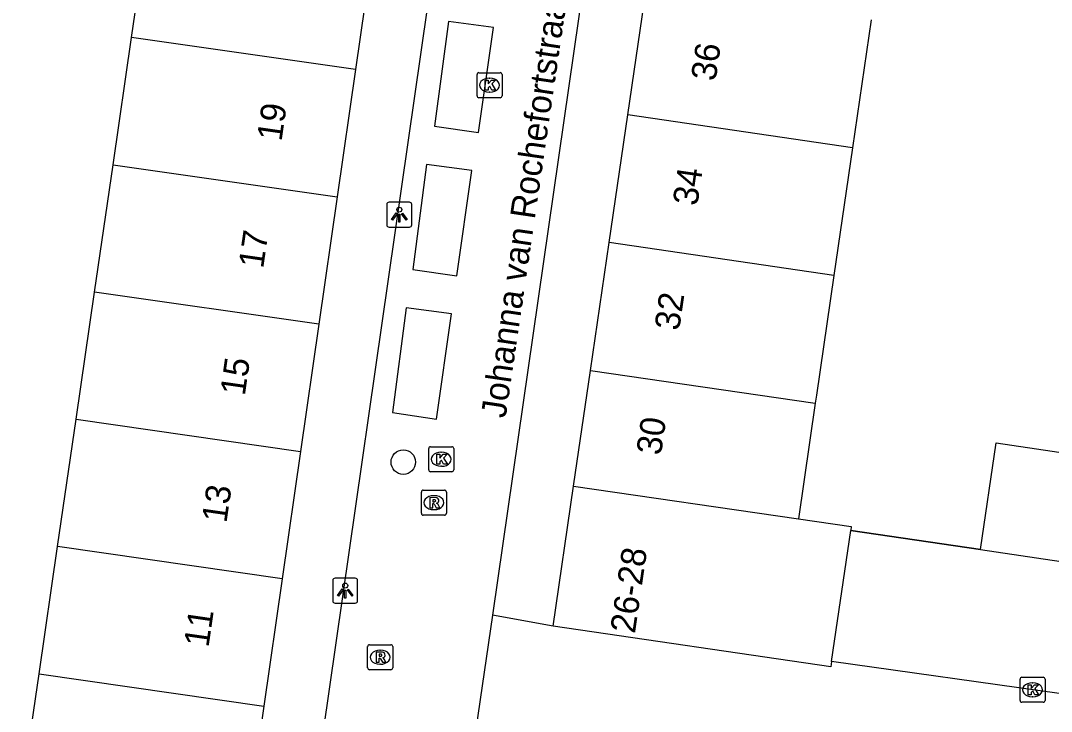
# Model space of a CAD drawing. Extents: x 161087 to 161922, y 382574 to 383873.
# Drawn here: x 161771.11 to 161812.34, y 383388.05 to 383415.66 of the extents above; entities that cross this region are included whole.
import ezdxf

# ---------------------------------------------------------------- set-up
doc = ezdxf.new("R2010")
doc.units = 0
for name, color, linetype in [('IMGEO_Boom', 7, 'Continuous'), ('IMGEO_Kolk', 7, 'Continuous'), ('IMGEO_Lichtpunt', 7, 'Continuous'), ('IMGEO_Muur', 7, 'Continuous'), ('IMGEO_Openbare_ruimte_label', 7, 'Continuous'), ('IMGEO_Pand', 7, 'Continuous'), ('IMGEO_Pand_nummerreeks', 7, 'Continuous'), ('IMGEO_Parkeervlak_open', 7, 'Continuous'), ('IMGEO_Rijbaan_lokaal_open', 7, 'Continuous'), ('IMGEO_Rioolput', 7, 'Continuous')]:
    doc.layers.add(name, color=color, linetype=linetype)

msp = doc.modelspace()

# ---------------------------------------------------------------- linework, layer by layer
at = {"layer": 'IMGEO_Boom'}
msp.add_circle((161786.416, 383398.014), 0.489, dxfattribs=at)
at = {"layer": 'IMGEO_Kolk'}
for p, q in [((161789.44, 383413.576), (161790.292, 383413.576)), ((161789.365, 383412.65), (161789.365, 383413.502)), ((161789.853, 383413.356), (161789.878, 383413.356)), ((161790.366, 383413.502), (161790.366, 383412.65)), ((161789.876, 383412.796), (161789.851, 383412.796)), ((161790.292, 383412.576), (161789.44, 383412.576)), ((161787.433, 383397.702), (161787.433, 383398.554)), ((161787.508, 383398.628), (161788.36, 383398.628)), ((161787.921, 383398.408), (161787.946, 383398.408)), ((161788.434, 383398.554), (161788.434, 383397.702)), ((161788.36, 383397.628), (161787.508, 383397.628)), ((161787.944, 383397.848), (161787.919, 383397.848)), ((161811.082, 383388.49), (161811.082, 383389.342)), ((161811.157, 383389.416), (161812.009, 383389.416)), ((161812.083, 383389.342), (161812.083, 383388.49)), ((161811.57, 383389.196), (161811.595, 383389.196)), ((161812.009, 383388.416), (161811.157, 383388.416)), ((161811.593, 383388.636), (161811.568, 383388.636))]:
    msp.add_line(p, q, dxfattribs=at)
for points in [[(161789.44, 383413.576), (161790.292, 383413.576)], [(161789.365, 383412.65), (161789.365, 383413.502)], [(161789.686, 383413.276), (161789.809, 383413.276), (161789.809, 383413.125), (161789.939, 383413.276), (161790.103, 383413.276), (161789.957, 383413.125), (161790.11, 383412.876), (161789.958, 383412.876), (161789.873, 383413.04), (161789.809, 383412.973), (161789.809, 383412.876), (161789.686, 383412.876), (161789.686, 383413.276)], [(161790.366, 383413.502), (161790.366, 383412.65)], [(161790.292, 383412.576), (161789.44, 383412.576)], [(161787.433, 383397.702), (161787.433, 383398.554)], [(161787.508, 383398.628), (161788.36, 383398.628)], [(161787.754, 383398.328), (161787.877, 383398.328), (161787.877, 383398.177), (161788.007, 383398.328), (161788.171, 383398.328), (161788.025, 383398.177), (161788.178, 383397.928), (161788.026, 383397.928), (161787.941, 383398.092), (161787.877, 383398.025), (161787.877, 383397.928), (161787.754, 383397.928), (161787.754, 383398.328)], [(161788.434, 383398.554), (161788.434, 383397.702)], [(161788.36, 383397.628), (161787.508, 383397.628)], [(161811.082, 383388.49), (161811.082, 383389.342)], [(161811.157, 383389.416), (161812.009, 383389.416)], [(161812.083, 383389.342), (161812.083, 383388.49)], [(161811.403, 383389.116), (161811.526, 383389.116), (161811.526, 383388.965), (161811.656, 383389.116), (161811.82, 383389.116), (161811.674, 383388.965), (161811.827, 383388.716), (161811.675, 383388.716), (161811.59, 383388.88), (161811.526, 383388.813), (161811.526, 383388.716), (161811.403, 383388.716), (161811.403, 383389.116)], [(161812.009, 383388.416), (161811.157, 383388.416)]]:
    msp.add_lwpolyline(points, dxfattribs=at)
for centre, start, end in [((161789.442, 383413.5), 91.552, 178.448), ((161789.442, 383413.5), 91.552, 178.448), ((161790.29, 383413.5), 1.552, 88.448), ((161790.29, 383413.5), 1.552, 88.448), ((161789.442, 383412.652), 181.552, 268.448), ((161789.442, 383412.652), 181.552, 268.448), ((161790.29, 383412.652), 271.552, 358.448), ((161790.29, 383412.652), 271.552, 358.448), ((161787.51, 383398.552), 91.552, 178.448), ((161787.51, 383398.552), 91.552, 178.448), ((161788.358, 383398.552), 1.552, 88.448), ((161788.358, 383398.552), 1.552, 88.448), ((161787.51, 383397.704), 181.552, 268.448), ((161787.51, 383397.704), 181.552, 268.448), ((161788.358, 383397.704), 271.552, 358.448), ((161788.358, 383397.704), 271.552, 358.448), ((161811.159, 383389.34), 91.552, 178.448), ((161811.159, 383389.34), 91.552, 178.448), ((161812.007, 383389.34), 1.552, 88.448), ((161812.007, 383389.34), 1.552, 88.448), ((161811.159, 383388.492), 181.552, 268.448), ((161811.159, 383388.492), 181.552, 268.448), ((161812.007, 383388.492), 271.552, 358.448), ((161812.007, 383388.492), 271.552, 358.448)]:
    msp.add_arc(centre, 0.0765, start, end, dxfattribs=at)
for centre, major_axis, ratio, start_param, end_param in [((161789.852, 383413.076), (-0.387, 0.002), 0.722429, 4.712389, 7.853982), ((161789.877, 383413.076), (-0.39, 0.002), 0.717154, 1.570796, 4.712389), ((161787.92, 383398.128), (-0.387, 0.002), 0.722429, 4.712389, 7.853982), ((161787.945, 383398.128), (-0.39, 0.002), 0.717154, 1.570796, 4.712389), ((161811.569, 383388.916), (-0.387, 0.002), 0.722429, 4.712389, 7.853982), ((161811.594, 383388.916), (-0.39, 0.002), 0.717154, 1.570796, 4.712389)]:
    msp.add_ellipse(centre, major_axis=major_axis, ratio=ratio, start_param=start_param, end_param=end_param, dxfattribs=at)
at = {"layer": 'IMGEO_Lichtpunt'}
for p, q in [((161785.757, 383408.305), (161785.757, 383407.498)), ((161785.757, 383408.305), (161785.757, 383407.498)), ((161786.659, 383408.4), (161785.851, 383408.4)), ((161786.659, 383408.4), (161785.851, 383408.4)), ((161786.753, 383407.498), (161786.753, 383408.305)), ((161786.753, 383407.498), (161786.753, 383408.305)), ((161785.851, 383407.404), (161786.659, 383407.404)), ((161785.851, 383407.404), (161786.659, 383407.404)), ((161784.495, 383393.375), (161783.687, 383393.375)), ((161784.495, 383393.375), (161783.687, 383393.375)), ((161783.593, 383393.28), (161783.593, 383392.473)), ((161783.593, 383393.28), (161783.593, 383392.473)), ((161784.589, 383392.473), (161784.589, 383393.28)), ((161784.589, 383392.473), (161784.589, 383393.28)), ((161783.687, 383392.379), (161784.495, 383392.379)), ((161783.687, 383392.379), (161784.495, 383392.379))]:
    msp.add_line(p, q, dxfattribs=at)
for points in [[(161786.131, 383407.969), (161786.17, 383407.941), (161785.982, 383407.679), (161785.944, 383407.706), (161786.131, 383407.969)], [(161786.233, 383407.921), (161786.28, 383407.921), (161786.28, 383407.599), (161786.233, 383407.599), (161786.233, 383407.921)], [(161786.343, 383407.941), (161786.381, 383407.968), (161786.568, 383407.706), (161786.529, 383407.678), (161786.343, 383407.941)], [(161783.967, 383392.944), (161784.006, 383392.916), (161783.818, 383392.654), (161783.78, 383392.681), (161783.967, 383392.944)], [(161784.179, 383392.916), (161784.217, 383392.943), (161784.404, 383392.681), (161784.365, 383392.653), (161784.179, 383392.916)], [(161784.069, 383392.896), (161784.116, 383392.896), (161784.116, 383392.574), (161784.069, 383392.574), (161784.069, 383392.896)]]:
    msp.add_lwpolyline(points, dxfattribs=at)
for centre in [(161786.256, 383408.103), (161784.092, 383393.078)]:
    msp.add_circle(centre, 0.0994, dxfattribs=at)
for centre, start, end in [((161785.851, 383408.305), 90, 180), ((161785.851, 383408.305), 90, 180), ((161786.659, 383408.305), 0, 90), ((161786.659, 383408.305), 0, 90), ((161785.851, 383407.498), 180, 270), ((161785.851, 383407.498), 180, 270), ((161786.659, 383407.498), 270, 0), ((161786.659, 383407.498), 270, 360), ((161783.687, 383393.28), 90, 180), ((161783.687, 383393.28), 90, 180), ((161784.495, 383393.28), 0, 90), ((161784.495, 383393.28), 0, 90), ((161783.687, 383392.473), 180, 270), ((161783.687, 383392.473), 180, 270), ((161784.495, 383392.473), 270, 0), ((161784.495, 383392.473), 270, 360)]:
    msp.add_arc(centre, 0.0946, start, end, dxfattribs=at)
at = {"layer": 'IMGEO_Muur'}
msp.add_lwpolyline([(161809.5, 383394.524), (161804.309, 383395.287)], dxfattribs=at)
at = {"layer": 'IMGEO_Pand'}
for points in [[(161775.551, 383414.983), (161776.291, 383420.07)], [(161785.244, 383418.787), (161784.509, 383413.699)], [(161795.395, 383411.892), (161796.142, 383417)], [(161805.133, 383415.687), (161804.386, 383410.579)], [(161774.811, 383409.897), (161775.551, 383414.983)], [(161784.509, 383413.699), (161775.551, 383414.983)], [(161784.509, 383413.699), (161783.774, 383408.612)], [(161794.649, 383406.784), (161795.395, 383411.892)], [(161804.386, 383410.579), (161795.395, 383411.892)], [(161804.386, 383410.579), (161803.64, 383405.471)], [(161774.071, 383404.81), (161774.811, 383409.897)], [(161774.811, 383409.897), (161783.774, 383408.612)], [(161783.774, 383408.612), (161783.039, 383403.525)], [(161793.903, 383401.676), (161794.649, 383406.784)], [(161803.64, 383405.471), (161794.649, 383406.784)], [(161803.64, 383405.471), (161802.942, 383400.691), (161802.894, 383400.363)], [(161773.331, 383399.724), (161774.071, 383404.81)], [(161783.039, 383403.525), (161774.071, 383404.81)], [(161783.039, 383403.525), (161782.304, 383398.437)], [(161793.228, 383397.056), (161793.903, 383401.676)], [(161793.903, 383401.676), (161802.894, 383400.363)], [(161802.894, 383400.363), (161802.219, 383395.743)], [(161772.591, 383394.637), (161773.331, 383399.724)], [(161773.331, 383399.724), (161782.304, 383398.437)], [(161809.5, 383394.524), (161810.127, 383398.779), (161813.987, 383398.209)], [(161782.304, 383398.437), (161781.57, 383393.351)], [(161792.41, 383391.459), (161793.228, 383397.056)], [(161793.228, 383397.056), (161802.219, 383395.743)], [(161802.219, 383395.743), (161804.331, 383395.435), (161804.309, 383395.287)], [(161803.544, 383390.046), (161804.309, 383395.287)], [(161771.851, 383389.551), (161772.591, 383394.637)], [(161781.57, 383393.351), (161772.591, 383394.637)], [(161809.5, 383394.524), (161813.358, 383393.955)], [(161781.57, 383393.351), (161780.835, 383388.264)], [(161803.544, 383390.046), (161803.513, 383389.837), (161792.41, 383391.459)], [(161771.111, 383384.465), (161771.851, 383389.551)], [(161771.851, 383389.551), (161780.835, 383388.264)], [(161780.835, 383388.264), (161780.1, 383383.177)]]:
    msp.add_lwpolyline(points, dxfattribs=at)
at = {"layer": 'IMGEO_Parkeervlak_open'}
msp.add_lwpolyline([(161804.309, 383395.287), (161809.5, 383394.524)], dxfattribs=at)
at = {"layer": 'IMGEO_Rijbaan_lokaal_open'}
for points in [[(161779.613, 383362.55), (161781.908, 383378.105), (161792.629, 383452.551)], [(161798.102, 383448.165), (161789.982, 383391.895)], [(161787.666, 383411.438), (161789.428, 383411.182), (161790.03, 383415.383), (161788.223, 383415.624), (161787.666, 383411.438)], [(161786.792, 383405.715), (161788.554, 383405.459), (161789.157, 383409.661), (161787.35, 383409.902), (161786.792, 383405.715)], [(161785.979, 383399.992), (161787.741, 383399.736), (161788.344, 383403.938), (161786.536, 383404.179), (161785.979, 383399.992)], [(161789.982, 383391.895), (161789.314, 383387.343)], [(161792.41, 383391.459), (161789.982, 383391.895)], [(161812.646, 383388.765), (161803.544, 383390.046)]]:
    msp.add_lwpolyline(points, dxfattribs=at)
at = {"layer": 'IMGEO_Rioolput'}
for p, q in [((161787.141, 383395.967), (161787.141, 383396.819)), ((161787.216, 383396.893), (161788.068, 383396.893)), ((161787.629, 383396.673), (161787.654, 383396.673)), ((161788.142, 383396.819), (161788.142, 383395.967)), ((161788.068, 383395.893), (161787.216, 383395.893)), ((161787.652, 383396.113), (161787.627, 383396.113)), ((161784.991, 383389.79), (161784.991, 383390.642)), ((161785.066, 383390.716), (161785.918, 383390.716)), ((161785.479, 383390.496), (161785.504, 383390.496)), ((161785.992, 383390.642), (161785.992, 383389.79)), ((161785.918, 383389.716), (161785.066, 383389.716)), ((161785.502, 383389.936), (161785.477, 383389.936))]:
    msp.add_line(p, q, dxfattribs=at)
for points in [[(161787.141, 383395.967), (161787.141, 383396.819)], [(161787.216, 383396.893), (161788.068, 383396.893)], [(161788.142, 383396.819), (161788.142, 383395.967)], [(161787.73, 383396.591), (161787.478, 383396.593), (161787.478, 383396.193)], [(161787.478, 383396.193), (161787.602, 383396.193), (161787.602, 383396.355), (161787.613, 383396.355)], [(161787.656, 383396.512), (161787.602, 383396.512), (161787.602, 383396.431)], [(161787.602, 383396.431), (161787.654, 383396.431)], [(161787.66, 383396.326), (161787.731, 383396.193), (161787.871, 383396.193), (161787.806, 383396.319)], [(161788.068, 383395.893), (161787.216, 383395.893)], [(161784.991, 383389.79), (161784.991, 383390.642)], [(161785.066, 383390.716), (161785.918, 383390.716)], [(161785.992, 383390.642), (161785.992, 383389.79)], [(161785.58, 383390.414), (161785.328, 383390.416), (161785.328, 383390.016)], [(161785.328, 383390.016), (161785.452, 383390.016), (161785.452, 383390.178), (161785.463, 383390.178)], [(161785.506, 383390.335), (161785.452, 383390.335), (161785.452, 383390.254)], [(161785.452, 383390.254), (161785.504, 383390.254)], [(161785.51, 383390.149), (161785.581, 383390.016), (161785.721, 383390.016), (161785.656, 383390.142)], [(161785.918, 383389.716), (161785.066, 383389.716)]]:
    msp.add_lwpolyline(points, dxfattribs=at)
for centre, radius, start, end in [((161787.218, 383396.817), 0.0765, 91.552, 178.448), ((161787.218, 383396.817), 0.0765, 91.552, 178.448), ((161788.066, 383396.817), 0.0765, 1.552, 88.448), ((161788.066, 383396.817), 0.0765, 1.552, 88.448), ((161787.612, 383396.302), 0.0533, 26.0293, 88.6989), ((161787.638, 383396.62), 0.19, 274.7715, 282.9687), ((161787.662, 383396.416), 0.0964, 77.0061, 93.1865), ((161787.676, 383396.473), 0.0378, 276.6634, 79.6772), ((161787.729, 383396.481), 0.109, 350.3612, 89.416), ((161787.727, 383396.481), 0.112, 277.5842, 350.9817), ((161787.711, 383396.266), 0.108, 29.5134, 73.7905), ((161787.218, 383395.969), 0.0765, 181.552, 268.448), ((161787.218, 383395.969), 0.0765, 181.552, 268.448), ((161788.066, 383395.969), 0.0765, 271.552, 358.448), ((161788.066, 383395.969), 0.0765, 271.552, 358.448), ((161785.068, 383390.64), 0.0765, 91.552, 178.448), ((161785.068, 383390.64), 0.0765, 91.552, 178.448), ((161785.916, 383390.64), 0.0765, 1.552, 88.448), ((161785.916, 383390.64), 0.0765, 1.552, 88.448), ((161785.462, 383390.125), 0.0533, 26.0293, 88.6989), ((161785.488, 383390.443), 0.19, 274.7715, 282.9687), ((161785.512, 383390.239), 0.0964, 77.0061, 93.1865), ((161785.526, 383390.296), 0.0378, 276.6634, 79.6772), ((161785.579, 383390.304), 0.109, 350.3612, 89.416), ((161785.577, 383390.304), 0.112, 277.5842, 350.9817), ((161785.561, 383390.089), 0.108, 29.5134, 73.7905), ((161785.068, 383389.792), 0.0765, 181.552, 268.448), ((161785.068, 383389.792), 0.0765, 181.552, 268.448), ((161785.916, 383389.792), 0.0765, 271.552, 358.448), ((161785.916, 383389.792), 0.0765, 271.552, 358.448)]:
    msp.add_arc(centre, radius, start, end, dxfattribs=at)
for centre, major_axis, ratio, start_param, end_param in [((161787.628, 383396.393), (-0.387, 0.002), 0.722429, 4.712389, 7.853982), ((161787.653, 383396.393), (-0.39, 0.002), 0.717154, 1.570796, 4.712389), ((161785.478, 383390.216), (-0.387, 0.002), 0.722429, 4.712389, 7.853982), ((161785.503, 383390.216), (-0.39, 0.002), 0.717154, 1.570796, 4.712389)]:
    msp.add_ellipse(centre, major_axis=major_axis, ratio=ratio, start_param=start_param, end_param=end_param, dxfattribs=at)

# ---------------------------------------------------------------- texts
at = {"layer": 'IMGEO_Openbare_ruimte_label'}
msp.add_text('Johanna van Rochefortstraat', height=1, rotation=81.6591, dxfattribs=at).set_placement((161790.506, 383399.744))
at = {"layer": 'IMGEO_Pand_nummerreeks'}
for s, rotation, p in [('36', 81.6876, (161798.904, 383413.213)), ('19', 81.7803, (161781.545, 383410.808)), ('34', 81.6876, (161798.175, 383408.228)), ('17', 81.7803, (161780.811, 383405.724)), ('32', 81.6876, (161797.446, 383403.24)), ('15', 81.7803, (161780.076, 383400.641)), ('30', 81.6876, (161796.719, 383398.26)), ('13', 81.7803, (161779.342, 383395.557)), ('26-28', 81.6851, (161795.678, 383391.138)), ('11', 81.7803, (161778.624, 383390.586))]:
    msp.add_text(s, height=1, rotation=rotation, dxfattribs=at).set_placement(p)

doc.saveas('drawing.dxf')
